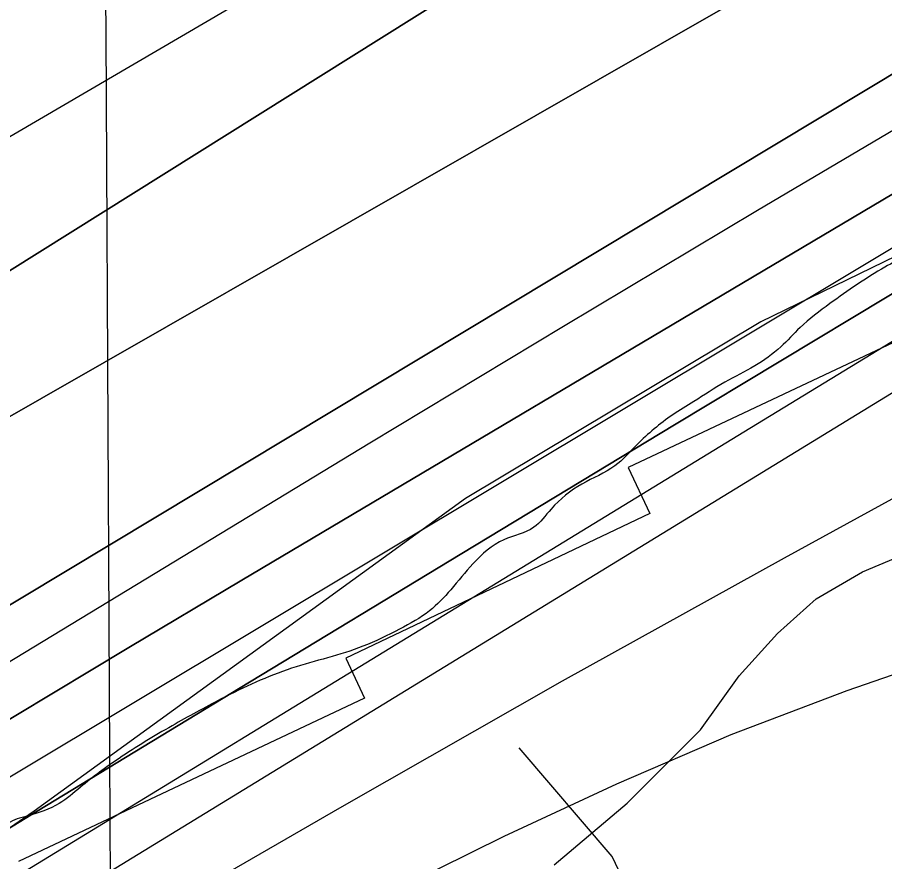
# Model space of a CAD drawing. Extents: x 3445503 to 3483459, y 540493 to 566012.
# Drawn here: x 3475965.2 to 3476278.3, y 551259 to 551563.7 of the extents above; entities that cross this region are included whole.
import ezdxf

# ---------------------------------------------------------------- set-up
doc = ezdxf.new("R2010")
doc.units = 0
for name, color, linetype in [('V-GRID-MAJR', 7, 'Continuous'), ('V-RIVR-EDGE', 7, 'Continuous'), ('V-ROAD-CNTR', 7, 'Continuous'), ('V-RRAP-FSHR', 7, 'Continuous'), ('V-RRAP-RVMT', 7, 'Continuous'), ('V-SITE-VEGE', 7, 'Continuous'), ('V-TOPO-DPTH', 7, 'Continuous'), ('V-TOPO-MAJR', 7, 'Continuous'), ('V-TOPO-MINR', 7, 'Continuous'), ('V-TOPO-WATR', 7, 'Continuous')]:
    doc.layers.add(name, color=color, linetype=linetype)

msp = doc.modelspace()

# ---------------------------------------------------------------- linework, layer by layer
at = {"layer": 'V-GRID-MAJR'}
msp.add_spline([(3476027.05, 546019.53), (3475994.44, 552078.56), (3475961.83, 558139.52), (3475929.21, 564200.49), (3475929.2, 564202.41)], degree=3, dxfattribs=at)
at = {"layer": 'V-RIVR-EDGE'}
msp.add_spline([(3477967.38, 552440.81), (3477956.32, 552434.46), (3477946.92, 552428.23), (3477938.22, 552423.73), (3477929.17, 552419.58), (3477921.16, 552414.39), (3477919.42, 552411.26), (3477918.37, 552407.79), (3477915.23, 552404.32), (3477908.61, 552399.82), (3477903.74, 552398.09), (3477897.83, 552396.02), (3477895.39, 552394.29), (3477890.17, 552392.91), (3477887.39, 552391.18), (3477883.9, 552387.37), (3477874.5, 552380.44), (3477864.4, 552373.86), (3477857.09, 552370.4), (3477852.91, 552366.58), (3477848.38, 552362.77), (3477844.55, 552357.91), (3477836.89, 552356.54), (3477833.41, 552353.07), (3477830.61, 552347.17), (3477822.61, 552342.33), (3477810.07, 552333.32), (3477792.66, 552321.19), (3477781.52, 552316.7), (3477774.9, 552310.81), (3477768.98, 552306.3), (3477763.76, 552302.15), (3477759.93, 552301.46), (3477756.1, 552297.99), (3477741.12, 552286.91), (3477723.71, 552272.7), (3477708.73, 552262.3), (3477698.98, 552255.03), (3477689.59, 552251.92), (3477683.67, 552247.07), (3477677.04, 552240.48), (3477664.16, 552231.82), (3477659.28, 552227.66), (3477652.33, 552225.59), (3477646.06, 552221.44), (3477633.17, 552211.04), (3477593.46, 552180.55), (3477582.32, 552173.27), (3477570.13, 552164.61), (3477532.87, 552138.29), (3477506.06, 552118.54), (3477500.14, 552114.38), (3477492.82, 552109.88), (3477485.86, 552105.03), (3477479.95, 552105.04), (3477473.69, 552102.97), (3477446.18, 552084.62), (3477429.46, 552072.84), (3477413.1, 552061.41), (3477403.34, 552054.13), (3477399.86, 552052.75), (3477395.34, 552051.02), (3477385.95, 552047.57), (3477366.11, 552036.84), (3477295.43, 551995.3), (3477256.09, 551969.67), (3477245.99, 551964.14), (3477236.59, 551956.16), (3477232.41, 551952.7), (3477223.36, 551948.9), (3477210.83, 551941.98), (3477195.51, 551933.32), (3477189.24, 551928.12), (3477182.28, 551923.62), (3477175.66, 551921.2), (3477171.84, 551919.48), (3477168.35, 551916.01), (3477159.65, 551911.51), (3477143.63, 551901.12), (3477124.48, 551889.7), (3477117.87, 551886.24), (3477112.31, 551885.21), (3477107.43, 551883.13), (3477100.82, 551879.67), (3477094.55, 551874.82), (3477091.41, 551870.66), (3477085.15, 551867.55), (3477074.35, 551860.97), (3477058.34, 551853.01), (3477036.06, 551840.2), (3477024.57, 551831.54), (3477014.13, 551825.31), (3477007.52, 551823.24), (3476990.81, 551813.9), (3476960.86, 551794.5), (3476943.45, 551781.68), (3476927.78, 551771.99), (3476905.5, 551758.83), (3476879.04, 551741.86), (3476864.07, 551733.91), (3476854.32, 551727.33), (3476848.05, 551722.82), (3476839.7, 551719.71), (3476833.44, 551719.03), (3476830.31, 551718.35), (3476827.17, 551714.18), (3476822.99, 551711.41), (3476800.37, 551700.34), (3476764.18, 551684.79), (3476719.29, 551666.82), (3476694.59, 551658.19), (3476687.27, 551653), (3476681.71, 551651.62), (3476674.75, 551649.9), (3476665.71, 551648.53), (3476648.67, 551645.79), (3476639.28, 551643.73), (3476627.45, 551639.94), (3476617.01, 551635.44), (3476607.26, 551630.25), (3476595.08, 551624.37), (3476590.56, 551623.34), (3476578.39, 551623.37), (3476574.57, 551622.68), (3476569.69, 551620.61), (3476563.77, 551616.45), (3476559.6, 551613.34), (3476542.56, 551610.94), (3476516.47, 551605.45), (3476500.81, 551600.62), (3476493.86, 551600.29), (3476490.38, 551599.6), (3476484.82, 551597.88), (3476475.77, 551594.77), (3476466.71, 551587.84), (3476459.75, 551583.34), (3476454.18, 551581.61), (3476446.52, 551576.77), (3476440.26, 551571.91), (3476435.03, 551568.1), (3476422.85, 551564.31), (3476402.31, 551551.5), (3476381.42, 551537.64), (3476372.02, 551531.76), (3476359.83, 551524.14), (3476350.77, 551515.47), (3476342.07, 551510.63), (3476327.1, 551501.97), (3476312.48, 551494.01), (3476294.03, 551482.24), (3476278.36, 551473.59), (3476258.52, 551460.43), (3476247.72, 551451.76), (3476240.75, 551444.83), (3476231.34, 551437.9), (3476220.55, 551432.01), (3476209.41, 551425.09), (3476201.75, 551420.24), (3476188.86, 551409.5), (3476180.85, 551401.87), (3476169.01, 551395.29), (3476157.87, 551386.28), (3476151.59, 551379.69), (3476140.81, 551375.2), (3476129.66, 551366.54), (3476121.64, 551357.17), (3476113.97, 551349.54), (3476103.18, 551342.96), (3476089.96, 551336.74), (3476064.21, 551328.81), (3476038.81, 551317.75), (3476021.05, 551308.06), (3476001.91, 551296.28), (3475987.97, 551285.89), (3475980.31, 551280), (3475968.83, 551275.51), (3475961.87, 551272.74), (3475958.38, 551268.23), (3475953.5, 551261.29), (3475933.66, 551252.65), (3475913.82, 551241.92), (3475899.54, 551232.57), (3475888.4, 551224.26), (3475872.03, 551212.13), (3475859.14, 551202.43), (3475843.82, 551192.04), (3475828.85, 551182.69), (3475807.62, 551170.92), (3475790.9, 551159.84), (3475778.36, 551148.4), (3475750.85, 551127.61), (3475732.39, 551113.75), (3475710.11, 551101.64), (3475688.52, 551089.18), (3475657.55, 551073.26), (3475627.61, 551057.69), (3475610.21, 551048), (3475592.8, 551039.35), (3475578.88, 551033.83), (3475567.76, 551033.16), (3475559.41, 551030.74), (3475547.22, 551022.78), (3475531.19, 551007.87), (3475514.13, 550995.05), (3475489.76, 550979.81), (3475462.25, 550961.81), (3475436.83, 550945.88), (3475412.11, 550930.3), (3475404.1, 550924.75), (3475394.36, 550919.91), (3475383.57, 550914.03), (3475369.99, 550906.41), (3475361.28, 550899.48), (3475348.76, 550895.34), (3475341.1, 550891.54), (3475331.35, 550883.91), (3475319.51, 550875.25), (3475304.18, 550864.51), (3475282.26, 550854.49), (3475261.03, 550843.76), (3475243.97, 550835.81), (3475209.51, 550818.51), (3475176.09, 550796), (3475149.62, 550777.64), (3475114.79, 550750.61), (3475097.38, 550737.79), (3475087.61, 550726.34), (3475078.2, 550715.94), (3475072.97, 550709), (3475070.53, 550706.57), (3475067.05, 550705.54), (3475062.18, 550704.16), (3475055.22, 550700.35), (3475048.25, 550694.46), (3475043.37, 550686.47), (3475033.26, 550677.81), (3475023.51, 550668.1), (3475018.97, 550662.55), (3475016.53, 550657.69), (3475015.13, 550654.21), (3475012.34, 550650.75), (3475004.68, 550644.85), (3475000.49, 550640), (3474998.05, 550636.53), (3474987.95, 550627.17), (3474974.7, 550613.64), (3474958.33, 550599.43), (3474946.49, 550590.77), (3474937.43, 550583.49), (3474926.29, 550574.48), (3474912.7, 550563.39), (3474895.64, 550553.35), (3474877.89, 550543.31), (3474859.78, 550532.23), (3474849.69, 550527.04), (3474846.2, 550523.23), (3474838.55, 550519.42), (3474826.02, 550512.85), (3474803.4, 550503.52), (3474763.73, 550488.32), (3474757.46, 550484.51), (3474754.33, 550483.13), (3474743.2, 550479.33), (3474732.06, 550474.49), (3474701.44, 550462.4), (3474681.26, 550456.19), (3474669.43, 550452.05), (3474656.21, 550445.83), (3474651.33, 550441.67), (3474649.58, 550437.85), (3474646.43, 550428.47), (3474639.47, 550427.79), (3474629.04, 550425.04), (3474622.08, 550424.36), (3474617.22, 550424.37), (3474614.08, 550422.64), (3474611.3, 550419.87), (3474606.42, 550417.1), (3474599.82, 550416.77), (3474592.51, 550415.05), (3474584.16, 550412.63), (3474580.68, 550409.86), (3474579.98, 550407.08), (3474579.27, 550402.22), (3474577.52, 550398.74), (3474572.3, 550395.28), (3474569.53, 550397.72), (3474568.84, 550399.46), (3474566.4, 550398.42), (3474565, 550396.34), (3474560.83, 550396.35), (3474558.05, 550394.62), (3474557.35, 550393.93), (3474552.82, 550390.46), (3474550.03, 550386.3), (3474547.24, 550382.48), (3474544.46, 550381.1), (3474541.68, 550382.49), (3474539.94, 550382.15), (3474539.24, 550379.72), (3474537.48, 550373.47), (3474536.43, 550368.95), (3474533.64, 550364.79), (3474528.77, 550363.06), (3474524.94, 550362.72), (3474521.13, 550367.25), (3474518.35, 550367.95), (3474514.87, 550365.87), (3474513.47, 550363.79), (3474515.54, 550355.79), (3474514.14, 550350.93), (3474510.65, 550345.03), (3474504.72, 550337.39), (3474501.59, 550337.05), (3474494.98, 550337.07), (3474490.12, 550336.73), (3474486.29, 550336.74), (3474483.5, 550334.67), (3474481.76, 550332.58), (3474479.67, 550329.46), (3474476.19, 550328.08), (3474468.89, 550327.05), (3474462.63, 550327.42), (3474450.81, 550326.75), (3474441.42, 550325.73), (3474433.07, 550323.32), (3474424.37, 550320.56), (3474416.37, 550316.75), (3474412.18, 550311.55), (3474406.96, 550307.39), (3474397.21, 550301.85), (3474392, 550301.52), (3474386.09, 550302.58), (3474381.57, 550303.28), (3474374.97, 550303.3), (3474367.31, 550301.23), (3474361.4, 550298.47), (3474352.69, 550292.93), (3474347.12, 550290.85), (3474344.69, 550291.9), (3474343.66, 550293.64), (3474340.87, 550293.65), (3474339.48, 550290.18), (3474332.17, 550288.8), (3474327.3, 550287.43), (3474316.87, 550285.71), (3474310.61, 550284.69), (3474304.35, 550286.09), (3474293.23, 550286.12), (3474261.93, 550282.03), (3474232.37, 550274.1), (3474219.84, 550269.96), (3474206.62, 550267.56), (3474200.71, 550264.8), (3474193.4, 550260.99), (3474172.52, 550254.09), (3474156.87, 550248.91), (3474145.38, 550244.77), (3474138.08, 550243.05), (3474131.48, 550243.07), (3474123.82, 550240.65), (3474116.86, 550237.89), (3474100.52, 550235.15), (3474090.09, 550234.82), (3474081.39, 550233.8), (3474068.17, 550230.01), (3474051.48, 550225.53), (3474039.3, 550220), (3474031.3, 550218.98), (3474029.56, 550217.59), (3474028.85, 550213.42), (3474027.11, 550213.77), (3474025.04, 550217.6), (3474021.91, 550218.31), (3474017.04, 550215.54), (3474014.6, 550214.85), (3474009.39, 550215.21), (3474003.13, 550213.49), (3473996.17, 550213.5), (3473986.44, 550212.83), (3473971.48, 550209.39), (3473947.82, 550201.11), (3473928, 550196.99), (3473915.48, 550196.67), (3473910.96, 550195.29), (3473900.52, 550191.14), (3473896.34, 550188.03), (3473890.08, 550187.69), (3473880.69, 550185.98), (3473877.56, 550183.9), (3473876.16, 550180.78), (3473870.94, 550177.66), (3473863.29, 550176.29), (3473852.85, 550174.23), (3473846.58, 550170.07), (3473843.45, 550166.6), (3473829.89, 550165.94), (3473817.36, 550162.5), (3473797.2, 550162.89), (3473790.94, 550160.48), (3473774.24, 550153.56), (3473761.37, 550150.47), (3473751.28, 550148.75), (3473741.55, 550149.13), (3473732.16, 550148.45), (3473721.73, 550147.78), (3473708.51, 550145.38), (3473703.99, 550142.27), (3473699.8, 550137.76), (3473693.19, 550136.04), (3473684.5, 550136.06), (3473676.51, 550136.77), (3473667.81, 550135.06), (3473650.41, 550127.45), (3473634.41, 550121.23), (3473613.53, 550111.55), (3473599.6, 550103.24), (3473599.59, 550100.81), (3473599.58, 550095.59), (3473597.49, 550095.25), (3473595.76, 550095.26), (3473589.51, 550099.79), (3473582.56, 550101.89), (3473571.09, 550100.18), (3473560.3, 550096.73), (3473548.81, 550088.07), (3473541.49, 550082.18), (3473536.97, 550079.76), (3473530.71, 550079.08), (3473522.38, 550084.31), (3473518.56, 550085.71), (3473509.87, 550085.39), (3473487.61, 550081.62), (3473463.96, 550077.16), (3473450.75, 550076.15), (3473424.33, 550076.56), (3473415.29, 550076.93), (3473413.2, 550075.2), (3473411.11, 550073.12), (3473410.04, 550064.08), (3473387.1, 550062.05), (3473385.36, 550062.06), (3473385.03, 550070.05), (3473384.34, 550071.1), (3473381.21, 550072.15), (3473364.17, 550070.45), (3473359.3, 550067.68), (3473346.09, 550067.72), (3473344.35, 550066.33), (3473345.02, 550059.03), (3473343.63, 550057.64), (3473340.51, 550060.08), (3473338.08, 550063.91), (3473333.22, 550063.58), (3473315.82, 550059.45), (3473309.91, 550055.99), (3473306.77, 550053.21), (3473302.25, 550053.57), (3473296.7, 550055.67), (3473292.87, 550055.68), (3473289.74, 550052.56), (3473286.6, 550050.48), (3473283.13, 550051.88), (3473279.31, 550052.93), (3473267.48, 550050.53)], degree=3, dxfattribs=at)
at = {"layer": 'V-ROAD-CNTR'}
msp.add_lwpolyline([(3476288.65, 550864.35), (3476265.3, 550990.85), (3476246.69, 551090.64), (3476207.46, 551203.06), (3476179.91, 551260.87), (3476146.29, 551300.1)], dxfattribs=at)
at = {"layer": 'V-RRAP-FSHR'}
msp.add_lwpolyline([(3479130.97, 553082.4), (3478816.88, 552888.6), (3478576.85, 552763.2), (3478449.31, 552707.95), (3478289.82, 552621.36), (3478136.85, 552538.51), (3478008.2, 552474.97), (3477863.94, 552377.39), (3477688.91, 552251.16), (3477457.69, 552085.96), (3477224.47, 551942.41), (3476936.08, 551774.99), (3476793.75, 551715.65), (3476544.51, 551605.22), (3476233.51, 551453.81), (3476127.01, 551390.08), (3475971.28, 551277.25), (3475776.4, 551142.97), (3475474.37, 550957.36), (3475375.89, 550912.96), (3475167.4, 550795.54), (3475098.07, 550737.65), (3475020.52, 550657.76), (3474949.56, 550594.01)], dxfattribs=at)
at = {"layer": 'V-RRAP-RVMT'}
for p, q in [((3476298.46, 551454.41), (3476185.68, 551401.21)), ((3476185.68, 551401.21), (3476193.51, 551384.61)), ((3476193.51, 551384.61), (3476083.74, 551332.43)), ((3476083.74, 551332.43), (3476090.52, 551318.04)), ((3476090.52, 551318.04), (3475965.68, 551259.03))]:
    msp.add_line(p, q, dxfattribs=at)
at = {"layer": 'V-SITE-VEGE'}
msp.add_lwpolyline([(3476158.93, 551257.84), (3476185.36, 551280.11), (3476211.79, 551306.55), (3476225.7, 551326.04), (3476239.61, 551341.35), (3476253.52, 551353.87), (3476270.21, 551363.61), (3476296.64, 551374.74)], dxfattribs=at)
at = {"layer": 'V-TOPO-DPTH'}
for points in [[(3476442.31, 551694.3), (3475907.31, 551388.18), (3475881.4, 551373.18), (3475855.6, 551358.01), (3475829.95, 551342.59), (3475804.4, 551326.99), (3475758.17, 551298.45), (3475755.82, 551296.99), (3475753.47, 551295.51), (3475751.14, 551294.01), (3475748.81, 551292.49), (3475724.67, 551276.65), (3475710.31, 551267.17), (3475248.57, 550952.75)], [(3476442.31, 551694.3), (3475907.31, 551388.18), (3475881.4, 551373.18), (3475855.6, 551358.01), (3475829.95, 551342.59), (3475804.4, 551326.99), (3475758.17, 551298.45), (3475755.82, 551296.99), (3475753.47, 551295.51), (3475751.14, 551294.01), (3475748.81, 551292.49), (3475724.67, 551276.65), (3475710.31, 551267.17), (3475248.57, 550952.75)], [(3472718.14, 550098.12), (3473740.18, 550326.75), (3474128.49, 550447.39), (3474572.89, 550594.39), (3474602.92, 550609.87), (3474680.61, 550652.41), (3474748.62, 550690.79), (3474815.94, 550730.32), (3474882.23, 550771.56), (3474947.83, 550813.94), (3475165.22, 550958.36), (3475168.4, 550960.47), (3475171.58, 550962.58), (3475174.75, 550964.69), (3475177.93, 550966.8), (3475208.28, 550986.97), (3475226.65, 550999.14), (3475245.04, 551011.27), (3475263.47, 551023.34), (3475281.93, 551035.38), (3475752.55, 551340.82), (3475771.37, 551352.67), (3476265.63, 551662.32)], [(3476265.63, 551662.32), (3475771.37, 551352.67), (3475752.55, 551340.82), (3475281.93, 551035.38), (3475263.47, 551023.34), (3475245.04, 551011.27), (3475226.65, 550999.14), (3475208.28, 550986.97), (3475177.93, 550966.8), (3475174.75, 550964.69), (3475171.58, 550962.58), (3475168.4, 550960.47), (3475165.22, 550958.36), (3474947.83, 550813.94), (3474882.23, 550771.56), (3474815.94, 550730.32), (3474748.62, 550690.79), (3474680.61, 550652.41), (3474602.92, 550609.87), (3474572.89, 550594.39), (3474128.49, 550447.39), (3473740.18, 550326.75), (3472718.14, 550098.12)], [(3476446.64, 551642.97), (3475823.09, 551267.84), (3475803.49, 551255.9), (3475783.98, 551243.81), (3475764.61, 551231.49), (3475745.33, 551219.03), (3475341.22, 550954.46), (3475322, 550941.94), (3475302.73, 550929.47), (3475283.41, 550917.11), (3475264.05, 550904.8), (3475230.24, 550883.42), (3475227.74, 550881.86), (3475225.24, 550880.31), (3475222.71, 550878.79), (3475220.18, 550877.28), (3475189.68, 550859.3), (3475171.85, 550848.88), (3475153.97, 550838.55), (3475136.01, 550828.36), (3475118, 550818.25), (3474610.42, 550536.05), (3473773.74, 550257.36), (3472893.34, 550067.65)], [(3472893.34, 550067.65), (3473773.74, 550257.36), (3474610.42, 550536.05), (3475118, 550818.25), (3475136.01, 550828.36), (3475153.97, 550838.55), (3475171.85, 550848.88), (3475189.68, 550859.3), (3475220.18, 550877.28), (3475222.71, 550878.79), (3475225.24, 550880.31), (3475227.74, 550881.86), (3475230.24, 550883.42), (3475264.05, 550904.8), (3475283.41, 550917.11), (3475302.73, 550929.47), (3475322, 550941.94), (3475341.22, 550954.46), (3475745.33, 551219.03), (3475764.61, 551231.49), (3475783.98, 551243.81), (3475803.49, 551255.9), (3475823.09, 551267.84), (3476446.64, 551642.97)], [(3475261.45, 550876.42), (3475615.14, 551095.28), (3475646.43, 551114.7), (3475677.68, 551134.18), (3475708.87, 551153.76), (3475740.03, 551173.39), (3475794.33, 551207.71), (3475798.31, 551210.22), (3475802.3, 551212.71), (3475806.31, 551215.19), (3475810.31, 551217.66), (3475883.37, 551262.43), (3475923.96, 551287.19), (3475964.63, 551311.83), (3476005.39, 551336.3), (3476046.23, 551360.66), (3476472.82, 551613.86)], [(3476472.82, 551613.86), (3476046.23, 551360.66), (3476005.39, 551336.3), (3475964.63, 551311.83), (3475923.96, 551287.19), (3475883.37, 551262.43), (3475810.31, 551217.66), (3475806.31, 551215.19), (3475802.3, 551212.71), (3475798.31, 551210.22), (3475794.33, 551207.71), (3475740.03, 551173.39), (3475708.87, 551153.76), (3475677.68, 551134.18), (3475646.43, 551114.7), (3475615.14, 551095.28), (3475261.45, 550876.42)], [(3475296.56, 550868.11), (3475522.49, 551004.03), (3475572.04, 551033.88), (3475621.55, 551063.78), (3475671.02, 551093.76), (3475720.47, 551123.77), (3475798.73, 551171.37), (3475809.02, 551177.63), (3475819.3, 551183.89), (3475829.59, 551190.15), (3475839.87, 551196.42), (3475972.4, 551277.21), (3476048.99, 551323.8), (3476125.64, 551370.29), (3476202.38, 551416.63), (3476279.18, 551462.88), (3476513.5, 551603.66)], [(3476513.5, 551603.66), (3476279.18, 551462.88), (3476202.38, 551416.63), (3476125.64, 551370.29), (3476048.99, 551323.8), (3475972.4, 551277.21), (3475839.87, 551196.42), (3475829.59, 551190.15), (3475819.3, 551183.89), (3475809.02, 551177.63), (3475798.73, 551171.37), (3475720.47, 551123.77), (3475671.02, 551093.76), (3475621.55, 551063.78), (3475572.04, 551033.88), (3475522.49, 551004.03), (3475296.56, 550868.11)], [(3475366.94, 550875.72), (3475400.26, 550895.52), (3475433.56, 550915.36), (3475466.84, 550935.23), (3475787.27, 551126.9), (3475811.51, 551141.45), (3475835.73, 551156.05), (3475859.89, 551170.72), (3475884.03, 551185.44), (3476527.83, 551579.4)]]:
    msp.add_lwpolyline(points, dxfattribs=at)
at = {"layer": 'V-TOPO-MAJR'}
msp.add_lwpolyline([(3475180.43, 551029.81), (3475621.58, 551313.22), (3475643.64, 551327.3), (3475665.71, 551341.36), (3475687.81, 551355.37), (3475709.93, 551369.34), (3475732.09, 551383.25), (3475754.28, 551397.12), (3475757.46, 551399.1), (3475781.31, 551413.82), (3475805.25, 551428.41), (3475829.31, 551442.8), (3475853.45, 551457.05), (3476400.31, 551776.76)], dxfattribs=at)
at = {"layer": 'V-TOPO-MINR'}
for points in [[(3475248.57, 550952.75), (3475710.31, 551267.17), (3475724.67, 551276.65), (3475748.81, 551292.49), (3475751.14, 551294.01), (3475753.47, 551295.51), (3475755.82, 551296.99), (3475758.17, 551298.45), (3475804.4, 551326.99), (3475829.95, 551342.59), (3475855.6, 551358.01), (3475881.4, 551373.18), (3475907.31, 551388.18), (3476442.31, 551694.3)], [(3472718.14, 550098.12), (3473740.18, 550326.75), (3474128.49, 550447.39), (3474572.89, 550594.39), (3474602.92, 550609.87), (3474680.61, 550652.41), (3474748.62, 550690.79), (3474815.94, 550730.32), (3474882.23, 550771.56), (3474947.83, 550813.94), (3475165.22, 550958.36), (3475168.4, 550960.47), (3475171.58, 550962.58), (3475174.75, 550964.69), (3475177.93, 550966.8), (3475208.28, 550986.97), (3475226.65, 550999.14), (3475245.04, 551011.27), (3475263.47, 551023.34), (3475281.93, 551035.38), (3475752.55, 551340.82), (3475771.37, 551352.67), (3476265.63, 551662.32)], [(3472893.34, 550067.65), (3473773.74, 550257.36), (3474610.42, 550536.05), (3475118, 550818.25), (3475136.01, 550828.36), (3475153.97, 550838.55), (3475171.85, 550848.88), (3475189.68, 550859.3), (3475220.18, 550877.28), (3475222.71, 550878.79), (3475225.24, 550880.31), (3475227.74, 550881.86), (3475230.24, 550883.42), (3475264.05, 550904.8), (3475283.41, 550917.11), (3475302.73, 550929.47), (3475322, 550941.94), (3475341.22, 550954.46), (3475745.33, 551219.03), (3475764.61, 551231.49), (3475783.98, 551243.81), (3475803.49, 551255.9), (3475823.09, 551267.84), (3476446.64, 551642.97)], [(3475261.45, 550876.42), (3475615.14, 551095.28), (3475646.43, 551114.7), (3475677.68, 551134.18), (3475708.87, 551153.76), (3475740.03, 551173.39), (3475794.33, 551207.71), (3475798.31, 551210.22), (3475802.3, 551212.71), (3475806.31, 551215.19), (3475810.31, 551217.66), (3475883.37, 551262.43), (3475923.96, 551287.19), (3475964.63, 551311.83), (3476005.39, 551336.3), (3476046.23, 551360.66), (3476472.82, 551613.86)], [(3475278.1, 550872.53), (3475710.67, 551136.38), (3475727.41, 551146.61), (3475744.15, 551156.84), (3475760.89, 551167.08), (3475777.61, 551177.34), (3475794.34, 551187.59), (3475811.08, 551197.83), (3475827.83, 551208.05), (3475844.59, 551218.26), (3475861.68, 551228.66), (3475887.01, 551244.04), (3475912.35, 551259.38), (3475937.73, 551274.68), (3475963.12, 551289.94), (3476494.13, 551608.43)], [(3475383.19, 550902.83), (3475445.32, 550939.92), (3475507.4, 550977.08), (3475569.44, 551014.33), (3475631.43, 551051.64), (3475793.03, 551149.09), (3475810.28, 551159.51), (3475827.52, 551169.95), (3475844.75, 551180.43), (3475861.96, 551190.92), (3476227.48, 551414.18), (3476280.45, 551446.46), (3476333.46, 551478.67), (3476386.53, 551510.77), (3476439.64, 551542.81), (3476532.85, 551598.9)], [(3475366.94, 550875.72), (3475400.26, 550895.52), (3475433.56, 550915.36), (3475466.84, 550935.23), (3475787.27, 551126.9), (3475811.51, 551141.45), (3475835.73, 551156.05), (3475859.89, 551170.72), (3475884.03, 551185.44), (3476527.83, 551579.4)], [(3475352, 550946.48), (3475412.25, 550984.37), (3475472.4, 551022.42), (3475532.4, 551060.7), (3475592.3, 551099.13), (3475769.76, 551213.47), (3475781.42, 551220.92), (3475793.12, 551228.3), (3475804.87, 551235.58), (3475816.67, 551242.81), (3476092.46, 551410.17), (3476162.32, 551452.3), (3476232.33, 551494.18), (3476302.57, 551535.69), (3476372.96, 551576.94)], [(3475298.89, 550818.35), (3475822.95, 551127.5), (3475833.94, 551133.98), (3475844.93, 551140.44), (3475855.93, 551146.9), (3475866.94, 551153.35), (3476003.07, 551233.04), (3476082.39, 551278.92), (3476162.01, 551324.23), (3476242.11, 551368.71), (3476322.52, 551412.64), (3476535.44, 551527.5), (3476557.63, 551539.43), (3476579.84, 551551.33), (3476602.08, 551563.16), (3476624.34, 551574.95)], [(3475345.75, 550787.31), (3475727.51, 551042.25), (3475748.54, 551056.11), (3475769.67, 551069.8), (3475790.97, 551083.23), (3475812.38, 551096.49), (3475851.14, 551120.17), (3475853.26, 551121.46), (3475855.38, 551122.72), (3475859.66, 551125.22), (3475882.49, 551138.28), (3475896.11, 551145.92), (3475909.83, 551153.39), (3475923.68, 551160.61), (3475937.62, 551167.66), (3476140.93, 551268.18), (3476181.63, 551287.17), (3476222.82, 551304.92), (3476264.77, 551320.82), (3476307.21, 551335.47)]]:
    msp.add_lwpolyline(points, dxfattribs=at)
at = {"layer": 'V-TOPO-WATR'}
msp.add_lwpolyline([(3475296.56, 550868.11), (3475522.49, 551004.03), (3475572.04, 551033.88), (3475621.55, 551063.78), (3475671.02, 551093.76), (3475720.47, 551123.77), (3475798.73, 551171.37), (3475809.02, 551177.63), (3475819.3, 551183.89), (3475829.59, 551190.15), (3475839.87, 551196.42), (3475972.4, 551277.21), (3476048.99, 551323.8), (3476125.64, 551370.29), (3476202.38, 551416.63), (3476279.18, 551462.88), (3476513.5, 551603.66)], dxfattribs=at)

doc.saveas('drawing.dxf')
